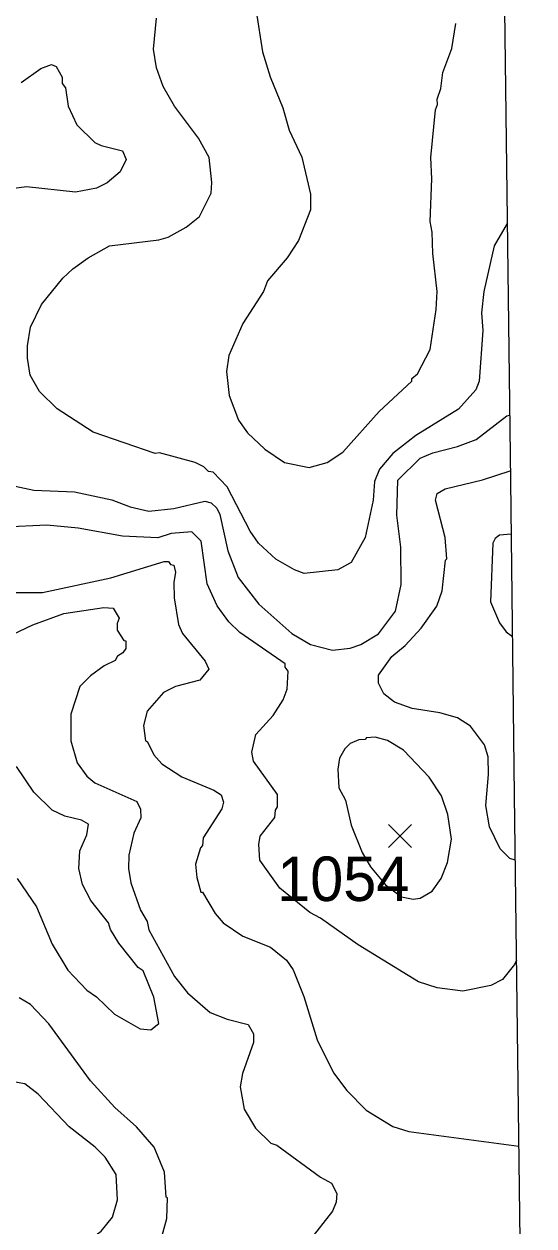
# Model space of a CAD drawing. Extents: x 265.7 to 292.1, y 7676.2 to 7704.2.
# Drawn here: x 291.184 to 292.102, y 7678.572 to 7680.733 of the extents above; entities that cross this region are included whole.
import ezdxf
from ezdxf.enums import TextEntityAlignment as Align

# ---------------------------------------------------------------- set-up
doc = ezdxf.new("R2010")
doc.units = 0
doc.header["$LTSCALE"] = 0.032
for name, color, linetype, lineweight in [('1', 7, 'Continuous', 25), ('2', 7, 'Continuous', 13), ('21', 7, 'Continuous', 25), ('63', 7, 'Continuous', 25)]:
    doc.layers.add(name, color=color, linetype=linetype, lineweight=lineweight)
doc.layers.add('61', color=7, linetype='Continuous')

msp = doc.modelspace()

# ---------------------------------------------------------------- linework, layer by layer
at = {"layer": '1'}
for points in [[(292.061, 7679.8163), (292.0402, 7679.8143), (292.0322, 7679.8083), (292.0282, 7679.8003), (292.0242, 7679.6946), (292.0402, 7679.6567), (292.0521, 7679.6408), (292.0633, 7679.6324)], [(291.1403, 7679.7115), (291.2176, 7679.7115), (291.3406, 7679.7376), (291.4364, 7679.7671), (291.4444, 7679.7671), (291.4483, 7679.7615), (291.4539, 7679.7607), (291.4571, 7679.748), (291.4539, 7679.7296), (291.4547, 7679.7017), (291.4627, 7679.6538), (291.4699, 7679.6378), (291.5106, 7679.5876), (291.517, 7679.5732), (291.501, 7679.554), (291.4571, 7679.5421), (291.4356, 7679.5317), (291.406, 7679.4982), (291.3997, 7679.4719), (291.4029, 7679.4447), (291.4068, 7679.4431), (291.418, 7679.4192), (291.4324, 7679.4032), (291.4683, 7679.3801), (291.5258, 7679.3562), (291.5393, 7679.3474), (291.5433, 7679.3346), (291.5401, 7679.3226), (291.5066, 7679.27), (291.5058, 7679.2564), (291.5018, 7679.2524), (291.493, 7679.2229), (291.4954, 7679.199), (291.5026, 7679.1726), (291.5058, 7679.1726), (291.5281, 7679.1343), (291.5425, 7679.1176), (291.5784, 7679.0936), (291.6279, 7679.0737), (291.6566, 7679.0505), (291.6686, 7679.033), (291.6877, 7678.9851), (291.7117, 7678.9069), (291.7412, 7678.8479), (291.7651, 7678.8159), (291.8002, 7678.7808), (291.8481, 7678.7513), (291.8769, 7678.7425), (292.0747, 7678.7158)], [(291.3302, 7678.6963), (291.3127, 7678.7138), (291.2656, 7678.7505), (291.2097, 7678.8096), (291.1858, 7678.8279), (291.13, 7678.8375)], [(291.2544, 7678.5183), (291.2896, 7678.5382), (291.3231, 7678.563), (291.3438, 7678.5885), (291.3526, 7678.6196), (291.3502, 7678.6651), (291.3302, 7678.6963)]]:
    msp.add_lwpolyline(points, dxfattribs=at)
at = {"layer": '2'}
for points in [[(292.054, 7680.375), (292.0306, 7680.3348), (292.0117, 7680.2523), (292.0077, 7680.214), (292.0101, 7680.1821), (292.0037, 7680.0911), (291.9973, 7680.0759), (291.9662, 7680.0408), (291.8896, 7679.9937), (291.8481, 7679.961), (291.8242, 7679.9331), (291.8154, 7679.9107), (291.813, 7679.8772), (291.7986, 7679.8102), (291.7731, 7679.7655), (291.7492, 7679.7519), (291.6885, 7679.7456), (291.671, 7679.7519), (291.6375, 7679.7711), (291.6063, 7679.7998), (291.5912, 7679.8214), (291.5497, 7679.9012), (291.5249, 7679.9275), (291.5162, 7679.9291), (291.5082, 7679.9371), (291.4922, 7679.9451), (291.4284, 7679.9626), (291.4204, 7679.961), (291.3087, 7679.9993), (291.2441, 7680.0416), (291.2121, 7680.0727), (291.1954, 7680.1023), (291.1906, 7680.1326), (291.1906, 7680.1549), (291.1962, 7680.1884), (291.2161, 7680.2291), (291.2544, 7680.2762), (291.272, 7680.293), (291.2999, 7680.3129), (291.3382, 7680.3345), (291.4268, 7680.3456), (291.4436, 7680.3504), (291.4763, 7680.368), (291.5002, 7680.3871), (291.521, 7680.4294), (291.5226, 7680.4486), (291.5178, 7680.4933), (291.4986, 7680.5284), (291.4555, 7680.5858), (291.4348, 7680.6209), (291.4228, 7680.6544), (291.4172, 7680.688), (291.4228, 7680.7438)], [(291.6023, 7680.7566), (291.6135, 7680.6832), (291.6271, 7680.6385), (291.6502, 7680.5826), (291.6614, 7680.5427), (291.6845, 7680.4941), (291.6997, 7680.4278), (291.6997, 7680.3991), (291.6782, 7680.344), (291.6582, 7680.3129), (291.6223, 7680.2714), (291.6151, 7680.2523), (291.5784, 7680.1948), (291.5529, 7680.1374), (291.5489, 7680.1086), (291.5537, 7680.0656), (291.5704, 7680.0209), (291.5864, 7679.9985), (291.6175, 7679.969), (291.6534, 7679.945), (291.6973, 7679.9363), (291.73, 7679.9451)], [(291.9151, 7680.1485), (291.9263, 7680.2204), (291.9279, 7680.2523), (291.9199, 7680.3209), (291.9191, 7680.3592), (291.9151, 7680.3784), (291.9183, 7680.455), (291.9167, 7680.4933), (291.9247, 7680.5794), (291.9287, 7680.589), (291.9279, 7680.5986), (291.9343, 7680.6177), (291.9383, 7680.6465), (291.9543, 7680.6896), (291.9614, 7680.7342)], [(291.1794, 7680.6281), (291.2145, 7680.6536), (291.2337, 7680.6608), (291.2425, 7680.6568), (291.2528, 7680.6377), (291.2528, 7680.6265), (291.2592, 7680.6185), (291.264, 7680.5858), (291.2792, 7680.5523), (291.3119, 7680.5204), (291.3231, 7680.5148), (291.3614, 7680.5052), (291.3685, 7680.4901), (291.3574, 7680.4677), (291.3342, 7680.4478), (291.3151, 7680.4382), (291.2768, 7680.431), (291.189, 7680.4406), (291.1667, 7680.4374)], [(291.73, 7679.9451), (291.758, 7679.9634), (291.8234, 7680.0368), (291.8824, 7680.0911), (291.8824, 7680.0959), (291.8928, 7680.1047), (291.9151, 7680.1485)], [(291.5313, 7679.8629), (291.5369, 7679.8517), (291.5513, 7679.7863), (291.5696, 7679.7384), (291.6071, 7679.6905), (291.6662, 7679.6378), (291.6997, 7679.6179), (291.7396, 7679.6075), (291.7715, 7679.6115), (291.7907, 7679.6179), (291.8226, 7679.637), (291.8529, 7679.6777), (291.8633, 7679.7256), (291.8625, 7679.7926), (291.8553, 7679.8501), (291.8569, 7679.9131), (291.8976, 7679.953), (291.9199, 7679.9626), (291.9646, 7679.9738), (291.9981, 7679.9865), (292.0532, 7680.0288), (292.0583, 7680.0304)], [(292.0683, 7679.2298), (292.0586, 7679.2331), (292.0413, 7679.2503), (292.0221, 7679.2899), (292.0157, 7679.3282), (292.0205, 7679.3841), (292.0197, 7679.416), (292.0133, 7679.4376), (291.9878, 7679.4711), (291.9646, 7679.4862), (291.9327, 7679.495), (291.8832, 7679.503), (291.8513, 7679.5142), (291.8322, 7679.5293), (291.8226, 7679.5485), (291.8226, 7679.5628), (291.8465, 7679.5963), (291.8705, 7679.6163), (291.8992, 7679.6474), (291.9271, 7679.6865), (291.9367, 7679.7144), (291.9431, 7679.7695), (291.9455, 7679.7719), (291.9423, 7679.8102), (291.9247, 7679.8772), (291.9279, 7679.8892), (291.9423, 7679.898), (292.0093, 7679.9139), (292.0596, 7679.93)], [(291.1683, 7679.9028), (291.2018, 7679.8956), (291.2752, 7679.8924), (291.3422, 7679.878)], [(291.3422, 7679.878), (291.3757, 7679.8653), (291.4092, 7679.8573), (291.4539, 7679.8621), (291.5098, 7679.8756), (291.521, 7679.8724), (291.5313, 7679.8629)], [(292.0705, 7679.0505), (292.0672, 7679.0424), (292.0454, 7679.0157), (292.0245, 7679.0045), (291.9742, 7678.9947), (291.9279, 7679.0003), (291.8944, 7679.0114), (291.7859, 7679.0777), (291.7181, 7679.1255), (291.6989, 7679.1359), (291.6446, 7679.1798), (291.6087, 7679.2301), (291.6071, 7679.258), (291.6095, 7679.2732), (291.6359, 7679.3067), (291.6367, 7679.3202), (291.6406, 7679.3258), (291.6406, 7679.3482), (291.5976, 7679.408), (291.5944, 7679.424), (291.6016, 7679.4559), (291.6327, 7679.4902), (291.651, 7679.5182), (291.6582, 7679.5373), (291.6598, 7679.57), (291.6542, 7679.5772), (291.6542, 7679.5828), (291.5728, 7679.6394), (291.5529, 7679.6586), (291.5321, 7679.6873), (291.5138, 7679.7272), (291.5034, 7679.8038), (291.4866, 7679.8206), (291.4491, 7679.8174), (291.4252, 7679.8094), (291.3614, 7679.8126), (291.2816, 7679.827), (291.2257, 7679.8325), (291.1491, 7679.8286)], [(291.1523, 7679.6307), (291.2002, 7679.653), (291.256, 7679.6737), (291.3279, 7679.6841), (291.3446, 7679.6833), (291.3558, 7679.665), (291.3518, 7679.6554)], [(291.3518, 7679.6554), (291.3518, 7679.6434), (291.3638, 7679.6251), (291.3677, 7679.6243), (291.3677, 7679.6107), (291.3622, 7679.6027), (291.3526, 7679.5971), (291.3486, 7679.5892), (291.3286, 7679.5796), (291.3039, 7679.5612), (291.2848, 7679.5421), (291.2688, 7679.4926), (291.2688, 7679.4447), (291.28, 7679.4048), (291.2975, 7679.3809), (291.3119, 7679.3689), (291.3877, 7679.3354), (291.3941, 7679.3219), (291.3949, 7679.3059), (291.3821, 7679.2788), (291.3733, 7679.2389), (291.3725, 7679.2149), (291.3765, 7679.1894), (291.3941, 7679.1399), (291.406, 7679.12), (291.4092, 7679.1048), (291.4555, 7679.021), (291.4787, 7678.9915), (291.5194, 7678.9564), (291.5497, 7678.9444), (291.588, 7678.9348), (291.5976, 7678.9181), (291.5976, 7678.9021), (291.5776, 7678.8463), (291.5736, 7678.8223), (291.5808, 7678.7824), (291.6008, 7678.7481), (291.6287, 7678.721), (291.6391, 7678.7178), (291.7181, 7678.6603), (291.738, 7678.6492), (291.7476, 7678.6308), (291.746, 7678.6149), (291.7396, 7678.5989), (291.6981, 7678.5462)], [(291.1723, 7679.1974), (291.2066, 7679.1463), (291.2353, 7679.0793), (291.2632, 7679.0322), (291.2975, 7678.9963), (291.3151, 7678.9843), (291.347, 7678.9532), (291.3933, 7678.9269), (291.4124, 7678.9253), (291.4268, 7678.9364), (291.418, 7678.9835), (291.3989, 7679.0314), (291.3901, 7679.037), (291.355, 7679.0809), (291.3398, 7679.1056), (291.3366, 7679.1176), (291.3047, 7679.1575), (291.2895, 7679.1862), (291.2832, 7679.2149), (291.2848, 7679.2468), (291.2975, 7679.2756), (291.3007, 7679.2947), (291.288, 7679.3019), (291.2576, 7679.3091), (291.2353, 7679.3202), (291.2018, 7679.3522), (291.1706, 7679.3985)], [(291.4332, 7678.555), (291.4412, 7678.5861), (291.4428, 7678.6228), (291.4404, 7678.6244), (291.4372, 7678.6691), (291.4188, 7678.7138), (291.3869, 7678.7505), (291.3478, 7678.7856), (291.3039, 7678.8335), (291.2289, 7678.9356), (291.1962, 7678.9707), (291.1754, 7678.9827)]]:
    msp.add_lwpolyline(points, dxfattribs=at)
msp.add_lwpolyline([(291.7932, 7679.2436), (291.8081, 7679.2179), (291.8352, 7679.1855), (291.8636, 7679.1643), (291.8848, 7679.1597), (291.8976, 7679.1615), (291.9191, 7679.1742), (291.9351, 7679.1974), (291.9463, 7679.2261), (291.9535, 7679.2676), (291.9471, 7679.3123), (291.9359, 7679.3458), (291.9136, 7679.3793), (291.8673, 7679.428), (291.8386, 7679.4455), (291.8162, 7679.4511), (291.8003, 7679.4503), (291.7987, 7679.4471), (291.7867, 7679.4463), (291.7715, 7679.4399), (291.7619, 7679.4304), (291.7524, 7679.4136), (291.7492, 7679.3937), (291.7508, 7679.3602), (291.7627, 7679.3378), (291.7731, 7679.2931)], close=True, dxfattribs=at)
at = {"layer": '21'}
for p, q in [((291.8404, 7679.294), (291.8816, 7679.2528)), ((291.8816, 7679.294), (291.8404, 7679.2528))]:
    msp.add_line(p, q, dxfattribs=at)
at = {"layer": '63', "lineweight": 13}
msp.add_lwpolyline([(291.9681, 7687.2556), (291.9752, 7686.6906), (291.9822, 7686.1257), (291.9893, 7685.5608), (291.9963, 7684.9959), (292.0034, 7684.431), (292.0104, 7683.866), (292.0175, 7683.3011), (292.0245, 7682.7362), (292.0316, 7682.1713), (292.0386, 7681.6064), (292.0457, 7681.0414), (292.0527, 7680.4765), (292.0598, 7679.9116), (292.0668, 7679.3467), (292.0739, 7678.7818), (292.081, 7678.2168), (292.088, 7677.6519), (292.0951, 7677.087), (292.1022, 7676.5221)], dxfattribs=at)

# ---------------------------------------------------------------- texts
at = {"layer": '61'}
msp.add_text('1054', height=0.08, dxfattribs=at).set_placement((291.7589, 7679.1566), align=Align.CENTER)

doc.saveas('drawing.dxf')
